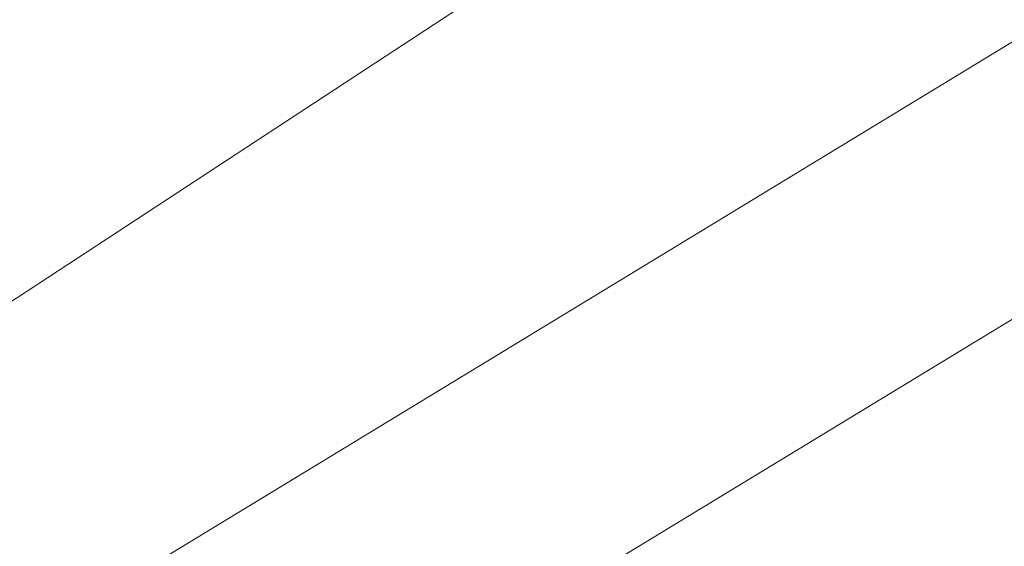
# Model space of a CAD drawing. Extents: x 1620613 to 1693141, y 557269 to 607790.
# Tile 680 of 1056: x 1620830.167 to 1620830.937, y 607314.642 to 607315.055. Entities that reach past the tile are written whole.
import ezdxf

# ---------------------------------------------------------------- set-up
doc = ezdxf.new("R2010")
doc.units = 0
doc.header["$LTSCALE"] = 10
doc.header["$MEASUREMENT"] = 0
for name, pattern in [('DGN Style 2', [7.346996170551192, 4.408197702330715, -2.938798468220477]), ('DGN Style 3', [10.28579463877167, 7.346996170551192, -2.938798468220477]), ('DGN Style 5', [5.142897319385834, 2.204098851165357, -2.938798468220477])]:
    doc.linetypes.add(name, pattern=pattern)
for name, color, linetype, lineweight in [('DT_X_Contour_Minor', 136, 'DGN Style 3', 0), ('PV_X_Driveway', 7, 'DGN Style 5', 0), ('SV_X_Top_of_Bank', 97, 'DGN Style 2', 0)]:
    doc.layers.add(name, color=color, linetype=linetype, lineweight=lineweight)

# ---------------------------------------------------------------- blocks, each defined once
blk = doc.blocks.new('*U1004')
at = {"layer": 'DT_X_Contour_Minor', "transparency": 33554559, "flags": 128}
for points, elevation in [([(-17.45736527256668, 52.90326992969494), (-21.39895877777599, 50.0977725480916), (-22.17212463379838, 49.54786270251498), (-22.80236784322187, 49.10048918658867), (-23.28968840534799, 48.75565200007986), (-23.63408632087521, 48.51335114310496), (-24.36191723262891, 48.00393063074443), (-24.86158497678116, 47.58533965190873), (-25.8147150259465, 46.71163209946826), (-27.22130737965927, 45.38280797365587), (-29.08136203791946, 43.59886727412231), (-34.64612420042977, 38.23486997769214), (-36.47441867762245, 36.47166088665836), (-37.78573048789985, 35.20503158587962), (-38.58005963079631, 34.43498207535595), (-38.85740610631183, 34.16151235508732), (-38.94539676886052, 34.04400650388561), (-38.93639807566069, 34.00681650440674), (-38.93534537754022, 33.99954533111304), (-38.93604386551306, 33.99367038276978), (-38.93849353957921, 33.98919165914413), (-38.94269439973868, 33.98610916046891), (-38.95623160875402, 33.97975079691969), (-38.96354734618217, 33.97610134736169), (-38.97534165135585, 33.96992177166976), (-38.99161452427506, 33.96121206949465), (-39.01236596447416, 33.94997224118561), (-39.11965601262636, 33.89161608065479), (-41.00425999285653, 32.35813691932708), (-41.41850579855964, 32.06585747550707), (-41.85355579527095, 31.84622449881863), (-42.30940998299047, 31.69923798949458), (-42.78606836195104, 31.62489794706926), (-45.05901724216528, 31.44748617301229), (-45.41155417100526, 31.3261421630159), (-45.47864930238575, 31.30298905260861), (-45.52884744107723, 31.28553429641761), (-45.56214858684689, 31.27377789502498), (-45.57855274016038, 31.26771984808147), (-45.60682844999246, 31.25629857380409), (-45.61209900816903, 31.25412344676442), (-45.61557950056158, 31.25263748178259), (-45.6172699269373, 31.25184067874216), (-45.61939097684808, 31.2506347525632), (-45.6221740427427, 31.24922665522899), (-45.63966620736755, 31.24067520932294), (-45.69890002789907, 31.21193393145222), (-45.82608510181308, 31.15654833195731), (-46.17424678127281, 31.00658998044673), (-46.74338506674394, 30.76205887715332), (-47.53349995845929, 30.42295502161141), (-49.93510847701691, 29.39258107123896), (-50.87372427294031, 28.98969278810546), (-51.88836527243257, 28.55380840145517), (-52.97903147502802, 28.08492791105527), (-54.14572288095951, 27.5830513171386), (-57.35826690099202, 26.20071892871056), (-58.58553470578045, 25.6693915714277), (-59.85793010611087, 25.11215879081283), (-61.17545310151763, 24.52902058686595), (-62.53810369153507, 23.91997695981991), (-66.2320087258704, 22.26132005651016), (-67.60640780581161, 21.64488324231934), (-68.95917626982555, 21.0395654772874), (-70.29031411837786, 20.44536676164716), (-71.5998213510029, 19.8622870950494), (-75.06299981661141, 18.3222333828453), (-76.39654123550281, 17.72836383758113), (-77.7997816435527, 17.10179548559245), (-79.27272104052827, 16.44252832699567), (-80.81535942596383, 15.7505623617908), (-85.0219937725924, 13.86172137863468), (-86.5189906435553, 13.18894839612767), (-87.85500549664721, 12.58726018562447), (-89.03003833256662, 12.05665674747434), (-90.04408915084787, 11.5971380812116), (-92.53358197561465, 10.46653466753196), (-93.46605290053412, 10.0434813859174), (-94.39634605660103, 9.622274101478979), (-95.32446144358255, 9.202912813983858), (-96.25039906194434, 8.785397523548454), (-98.7166623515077, 7.674484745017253), (-99.58089384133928, 7.285275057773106), (-100.32389084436, 6.950830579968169), (-100.9456533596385, 6.671151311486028), (-101.4461813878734, 6.446237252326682), (-102.6192768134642, 5.919486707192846), (-103.0579989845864, 5.720960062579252), (-103.4943439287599, 5.520443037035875), (-103.9283116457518, 5.317935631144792), (-104.3599021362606, 5.113437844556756), (-105.5076404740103, 4.565456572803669), (-105.9101584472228, 4.373629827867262), (-106.2569086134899, 4.209135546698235), (-106.5478909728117, 4.071973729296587), (-106.7831055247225, 3.962144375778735), (-107.3359872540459, 3.705709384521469), (-107.582444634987, 3.592054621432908), (-107.907155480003, 3.44341657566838), (-108.3101197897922, 3.25979524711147), (-108.7913375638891, 3.041190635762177), (-110.1789229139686, 2.411600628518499), (-110.6338851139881, 2.205665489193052), (-110.9580827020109, 2.060052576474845), (-111.1515156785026, 1.974761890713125), (-111.214184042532, 1.949793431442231), (-111.2069468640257, 1.96364050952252), (-111.2115937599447, 1.964845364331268), (-111.2309623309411, 1.958074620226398), (-111.2650525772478, 1.943328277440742), (-111.3138644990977, 1.920606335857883), (-111.4636585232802, 1.849380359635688), (-111.5138489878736, 1.825879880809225), (-111.5520748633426, 1.808797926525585), (-111.5783361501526, 1.798134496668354), (-111.5926328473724, 1.793889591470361), (-111.6148045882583, 1.791127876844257), (-111.6289791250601, 1.786770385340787), (-111.6548739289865, 1.775769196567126), (-111.6924890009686, 1.758124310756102), (-111.7418243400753, 1.733835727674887), (-111.8890122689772, 1.660207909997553), (-111.9556566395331, 1.62680212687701), (-112.0451988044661, 1.581805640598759), (-112.1576387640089, 1.525218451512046), (-112.2929765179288, 1.457040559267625), (-112.9779808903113, 1.111832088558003), (-114.4292185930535, -2.077517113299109), (-114.7156034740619, -2.707376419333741), (-114.9527991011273, -3.230090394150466), (-115.140805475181, -3.645659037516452), (-115.2796225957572, -3.954082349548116), (-115.5842159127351, -4.633684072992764), (-115.7192088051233, -4.895647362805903), (-115.8957424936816, -5.171835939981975), (-116.1138169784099, -5.46224980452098), (-116.373432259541, -5.766888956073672), (-117.6818987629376, -7.221730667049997), (-120.7368154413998, -10.20587712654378), (-121.3553677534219, -10.7922755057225), (-121.9017746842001, -11.27255073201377), (-122.3760362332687, -11.64670280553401), (-122.7781524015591, -11.91473172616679), (-123.7542683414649, -12.48797797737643), (-124.3046113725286, -12.81351193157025), (-125.2235535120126, -13.36017910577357), (-126.5110947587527, -14.1279794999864), (-128.1672351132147, -15.11691311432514), (-133.0750748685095, -18.04891371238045), (-134.6900997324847, -19.01396191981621), (-135.8542945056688, -19.71010609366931), (-136.5676591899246, -20.13734623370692), (-136.8301937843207, -20.29568234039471), (-136.929179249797, -20.35937324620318), (-137.0337521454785, -20.42665931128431), (-137.273231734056, -20.58074932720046), (-137.6476180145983, -20.82164329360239), (-138.1569109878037, -21.14934121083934), (-139.6949011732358, -22.1389409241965), (-140.3494626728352, -22.54464155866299), (-141.1596545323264, -23.01954367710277), (-142.125476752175, -23.56364727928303), (-143.2469293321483, -24.17695236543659), (-148.8435122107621, -27.20051289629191), (-155.6668337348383, -30.52728392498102), (-156.9690717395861, -31.16036576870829), (-157.9515050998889, -31.63385228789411), (-158.6141338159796, -31.9477434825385), (-158.9569578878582, -32.10203935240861), (-159.4447492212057, -32.30070123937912), (-159.6311749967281, -32.37850830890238), (-159.8246088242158, -32.46293310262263), (-160.0250507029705, -32.55397562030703), (-160.232500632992, -32.65163586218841), (-160.7950445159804, -32.9208868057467), (-161.0059018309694, -33.00597154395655), (-161.2165658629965, -33.05928755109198), (-161.4270366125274, -33.08083482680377), (-161.6373140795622, -33.07061337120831), (-162.1977962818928, -33.00099784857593), (-162.5945986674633, -33.09803384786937), (-163.3646441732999, -33.44135348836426), (-164.5079327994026, -34.03095676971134), (-166.0244645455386, -34.86684369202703), (-170.5662066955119, -37.42425367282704), (-172.2728793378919, -38.35526261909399), (-173.9865906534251, -39.23023197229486), (-175.7073406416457, -40.04916173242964), (-177.435129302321, -40.81205189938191), (-182.0519506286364, -42.77170622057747), (-183.6363930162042, -43.44221749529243), (-184.9271041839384, -43.98401057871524), (-185.9240841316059, -44.39708547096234), (-186.6273328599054, -44.68144217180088), (-188.1110211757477, -45.26810245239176), (-188.6012821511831, -45.46267125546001), (-188.9592988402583, -45.60638245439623), (-189.1850712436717, -45.69923604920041), (-189.2785993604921, -45.74123203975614), (-189.3516819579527, -45.78541120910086), (-189.6950575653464, -45.99428155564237), (-190.6703724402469, -46.58775821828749), (-192.2776265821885, -47.56584119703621), (-194.5168199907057, -48.92853049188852), (-201.330588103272, -53.07517703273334), (-203.5688460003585, -54.43730063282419), (-205.1732936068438, -55.41368652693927), (-206.143930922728, -56.00433471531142), (-206.4807579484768, -56.20924519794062), (-206.5338829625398, -56.24135621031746), (-206.56011325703, -56.25664552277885), (-206.5989603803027, -56.27843020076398), (-206.6504243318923, -56.30671024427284), (-206.71450511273, -56.34148565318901), (-207.042988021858, -56.51892674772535), (-216.8652858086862, -60.26712173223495), (-218.7128353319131, -60.9722375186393), (-220.04592770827, -61.48121559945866), (-220.8645629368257, -61.79405597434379), (-221.1687410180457, -61.91075864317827), (-221.2939397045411, -61.96044881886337), (-221.6560887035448, -62.10013437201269), (-222.648636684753, -62.48192339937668), (-224.2715836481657, -63.10581590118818), (-226.5249295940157, -63.97181187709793), (-233.3743840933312, -66.60393911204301), (-235.7518862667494, -67.51956538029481), (-237.7473019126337, -68.29234875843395), (-239.3606310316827, -68.92228924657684), (-240.5918736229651, -69.40938684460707), (-243.3657384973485, -70.51785658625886), (-244.3541457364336, -70.9117544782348), (-245.2389687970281, -71.2620958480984), (-246.0202076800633, -71.56888069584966), (-246.6978623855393, -71.83210902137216), (-248.3668293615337, -72.47597585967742), (-248.9959418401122, -72.7096468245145), (-249.6315540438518, -72.92775959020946), (-250.2736659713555, -73.1303141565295), (-250.922277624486, -73.31731052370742), (-252.6605749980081, -73.79522323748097), (-253.3777047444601, -73.97307582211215), (-254.2253709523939, -74.14819904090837), (-255.2035736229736, -74.32059289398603), (-256.3123127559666, -74.49025738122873), (-259.4429990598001, -74.9390568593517), (-259.9788609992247, -75.2542390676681), (-259.2384320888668, -75.86318608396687), (-257.2217123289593, -76.76589790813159), (-253.9287017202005, -77.96237454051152), (-243.4456189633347, -81.5446653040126), (-239.9443442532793, -82.67948381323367), (-237.3028321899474, -83.39722126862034), (-235.5210827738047, -83.69787767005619), (-234.599096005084, -83.58145301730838), (-233.2868148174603, -82.71487920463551), (-232.5237475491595, -82.61634619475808), (-231.218756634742, -82.97067752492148), (-229.3718420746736, -83.77787319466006), (-226.9830038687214, -85.03793320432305), (-219.8902037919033, -89.00191234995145), (-217.497983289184, -90.29225249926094), (-215.6409218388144, -91.19028858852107), (-214.3190194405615, -91.6960206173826), (-213.532276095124, -91.80944858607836), (-212.1478392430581, -91.58885108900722), (-211.5918114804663, -91.45855411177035), (-210.9620558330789, -91.23311130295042), (-210.2585722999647, -90.91252266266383), (-209.4813608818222, -90.49678819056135), (-207.310493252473, -89.26130182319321), (-206.5328441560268, -88.82721764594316), (-205.8280475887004, -88.45157989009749), (-205.1961035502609, -88.13438855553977), (-204.6370120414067, -87.87564364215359), (-203.2432380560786, -87.26358576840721), (-202.625732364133, -87.00239332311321), (-201.8185457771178, -86.67785939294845), (-200.8216782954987, -86.28998397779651), (-199.63512991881, -85.83876707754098), (-196.2180930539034, -84.55106669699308), (-194.9945850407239, -84.07257631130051), (-193.8868386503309, -83.60288043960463), (-192.8948538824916, -83.14197908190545), (-192.018630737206, -82.68987223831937), (-189.8363845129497, -81.49598000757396), (-188.9887605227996, -81.05798606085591), (-188.0825732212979, -80.63942339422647), (-187.1178226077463, -80.2402920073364), (-186.0945086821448, -79.86059190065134), (-183.2875871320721, -78.87396665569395), (-182.3396351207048, -78.53955701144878), (-181.6009702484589, -78.276297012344), (-181.0715925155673, -78.08418665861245), (-180.7515019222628, -77.96322594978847), (-180.1769765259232, -77.73553025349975), (-179.8737207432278, -77.61785036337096), (-179.3948474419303, -77.4355824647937), (-178.7403566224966, -77.1887265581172), (-177.9102482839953, -76.87728264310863), (-175.4624693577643, -75.96064819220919), (-174.3456440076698, -75.53590440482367), (-172.8310021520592, -74.94914888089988), (-170.9185437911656, -74.20038162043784), (-168.6082689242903, -73.28960262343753), (-161.9171139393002, -70.64484298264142), (-159.6972275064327, -69.7679149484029), (-158.0559344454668, -69.12070057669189), (-156.9932347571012, -68.70319986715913), (-156.5091284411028, -68.51541282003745), (-155.9896360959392, -68.32093224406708), (-155.7559475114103, -68.21733815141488), (-155.4445010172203, -68.05241630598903), (-155.0552966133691, -67.82616670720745), (-154.5883343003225, -67.5385893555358), (-153.2394242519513, -66.68994607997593), (-152.7152412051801, -66.37564430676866), (-152.1543746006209, -66.06922144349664), (-151.5568244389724, -65.77067749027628), (-150.9225907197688, -65.480012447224), (-149.182389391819, -64.71541087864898), (-148.3115284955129, -64.34412459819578), (-147.0040968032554, -63.80371693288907), (-145.2600943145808, -63.09418788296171), (-143.0795210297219, -62.21553744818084), (-136.6825645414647, -59.64697444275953), (-134.4940270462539, -58.77966739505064), (-132.726131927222, -58.10416850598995), (-131.378879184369, -57.62047777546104), (-130.4522688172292, -57.32859520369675), (-128.5421643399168, -56.8059858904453), (-127.9128130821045, -56.63172460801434), (-127.4573376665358, -56.50089774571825), (-127.1757380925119, -56.41350530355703), (-127.0680143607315, -56.36954728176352), (-126.9710139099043, -56.26575682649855), (-126.7956728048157, -56.1396739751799), (-126.7287661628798, -56.11255874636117), (-126.6031924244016, -56.08524856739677), (-126.418951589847, -56.05774343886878), (-126.176043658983, -56.03004336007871), (-125.4500663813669, -55.9559165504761), (-125.2042487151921, -55.92880988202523), (-125.0112786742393, -55.90308498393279), (-124.8711562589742, -55.87874185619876), (-124.7838814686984, -55.85578049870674), (-124.6216121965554, -55.79639257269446), (-124.5715618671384, -55.77771408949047), (-124.5431128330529, -55.76621958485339), (-124.5362650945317, -55.76190905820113), (-124.5510186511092, -55.76478251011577), (-124.6191631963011, -55.78202368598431), (-124.5718470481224, -55.75624373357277), (-124.3787901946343, -55.66597299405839), (-124.0399926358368, -55.511211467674), (-123.555454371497, -55.29195915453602), (-122.0690313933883, -54.62129860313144), (-121.5602130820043, -54.39369512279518), (-121.1485753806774, -54.21388009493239), (-120.834118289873, -54.0818535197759), (-120.6168418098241, -53.99761539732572), (-120.1670120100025, -53.83669834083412), (-119.9940170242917, -53.77017708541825), (-119.8124044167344, -53.69130111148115), (-119.622174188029, -53.60007041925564), (-119.42332633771, -53.49648500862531), (-118.8815752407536, -53.20378428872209), (-118.7012260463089, -53.10660114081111), (-118.5664917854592, -53.03457723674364), (-118.4773724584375, -52.98771257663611), (-118.4338680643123, -52.96600716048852), (-118.378676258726, -52.94167170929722), (-118.3462711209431, -52.92746957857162), (-118.2904495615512, -52.90311477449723), (-118.211211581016, -52.86860729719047), (-118.108557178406, -52.82394714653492), (-117.8035902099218, -52.69131651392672), (-117.7033780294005, -52.64756809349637), (-117.6314667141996, -52.61579580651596), (-117.5878562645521, -52.59599965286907), (-117.5725466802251, -52.58817963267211), (-117.5694556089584, -52.58329442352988), (-117.5023191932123, -52.5537070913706), (-117.3032282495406, -52.46860900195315), (-116.9721827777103, -52.32800015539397), (-116.5091827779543, -52.1318805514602), (-115.0985767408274, -51.53488059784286), (-114.5787590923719, -51.31273690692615), (-114.0772606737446, -51.09405579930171), (-113.594081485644, -50.87883727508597), (-113.1292215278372, -50.66708133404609), (-111.914020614, -50.10701560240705), (-111.4423497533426, -49.89071825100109), (-110.938737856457, -49.6618754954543), (-110.4031849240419, -49.42048733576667), (-109.8356909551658, -49.16655377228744), (-108.2797856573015, -48.47267039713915), (-107.637205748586, -48.18686541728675), (-106.8763949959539, -47.84986300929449), (-105.9973533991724, -47.46166317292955), (-105.0000809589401, -47.02226590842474), (-102.1830466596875, -45.78227663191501), (-101.0416261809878, -45.27859689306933), (-99.730140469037, -44.69754963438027), (-98.24858952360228, -44.03913485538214), (-96.59697334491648, -43.3033525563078), (-91.96590989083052, -41.23810973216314), (-90.26453862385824, -40.47824782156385), (-88.63372241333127, -39.7475942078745), (-87.07346125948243, -39.0461488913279), (-85.58375516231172, -38.37391187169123), (-81.70527897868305, -36.62022421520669), (-80.33508533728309, -36.00080075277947), (-79.13336155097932, -35.4577961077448), (-78.1001076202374, -34.99121027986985), (-77.23532354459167, -34.60104326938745), (-75.15385914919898, -33.66248966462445), (-74.2553197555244, -33.25839136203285), (-73.12079987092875, -32.75001165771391), (-71.75029949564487, -32.13735055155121), (-70.14381862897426, -31.4204080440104), (-65.54522899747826, -29.36951948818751), (-63.95151954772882, -28.65803548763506), (-62.61933342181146, -28.0617499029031), (-61.54867061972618, -27.58066273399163), (-60.73953114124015, -27.21477398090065), (-58.93052363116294, -26.39266852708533), (-58.31693849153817, -26.11331703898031), (-57.83293870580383, -25.89184166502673), (-57.47852427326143, -25.72824240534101), (-57.25369519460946, -25.62251925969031), (-56.82693145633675, -25.41775902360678), (-56.65531035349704, -25.33478436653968), (-56.46051984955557, -25.23943057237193), (-56.24255994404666, -25.13169764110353), (-56.0014306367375, -25.01158557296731), (-55.32752661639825, -24.67478120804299), (-55.05126318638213, -24.53896794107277), (-54.72790091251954, -24.38413141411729), (-54.35743979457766, -24.21027162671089), (-53.93987983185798, -24.01738857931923), (-52.76358814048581, -23.47766943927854), (-52.37750348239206, -23.30100356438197), (-52.10146827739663, -23.1757952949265), (-51.93548252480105, -23.10204463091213), (-51.87954622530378, -23.07975157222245), (-51.87711536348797, -23.08891355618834), (-51.86492463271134, -23.08638447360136), (-51.83017558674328, -23.07192573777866), (-51.77286822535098, -23.04553734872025), (-51.69300254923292, -23.00721930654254), (-51.44994965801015, -22.88913165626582), (-51.31643438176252, -22.82435836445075), (-51.09817822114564, -22.71860422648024), (-50.7951811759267, -22.5718692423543), (-50.40744324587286, -22.38415341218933), (-48.4002708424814, -21.41252423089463), (-48.36751615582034, -20.77412141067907), (-48.22934931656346, -20.45036320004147), (-47.82888652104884, -19.75268977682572), (-47.16612776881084, -18.68110114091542), (-46.24107306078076, -17.23559729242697), (-43.42453256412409, -12.8823667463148), (-42.35470139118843, -11.39228932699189), (-41.25761324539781, -10.18697997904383), (-40.13326812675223, -9.266438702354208), (-38.98166603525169, -8.63066549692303), (-35.87438449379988, -7.314961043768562), (-34.83209626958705, -6.873628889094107), (-34.0356927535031, -6.536410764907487), (-33.48517394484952, -6.303306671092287), (-33.18053984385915, -6.174316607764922), (-32.69602851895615, -5.96916181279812), (-32.28319507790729, -5.712428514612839), (-31.40807824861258, -5.096094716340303), (-30.07067803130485, -4.120160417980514), (-28.27099442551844, -2.784625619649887), (-22.85546029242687, 1.256267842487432), (-20.95785962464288, 2.654420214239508), (-19.32670822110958, 3.818207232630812), (-17.96200608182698, 4.747628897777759), (-16.86375320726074, 5.442685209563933), (-14.29034455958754, 6.983681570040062), (-13.4230960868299, 7.5066692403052), (-12.75140715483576, 7.919884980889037), (-12.2752777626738, 8.223328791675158), (-11.99470791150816, 8.417000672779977), (-11.50726769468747, 8.787096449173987), (-11.10789761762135, 9.047810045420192), (-10.27536754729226, 9.552379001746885), (-9.009677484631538, 10.30080331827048), (-7.310827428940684, 11.2930829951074), (-2.203013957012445, 14.26430261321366), (-0.4445038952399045, 15.288643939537), (1.00016618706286, 16.13325320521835), (2.130996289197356, 16.79813040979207), (2.947986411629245, 17.28327555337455), (4.70817343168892, 18.33735318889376), (5.556006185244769, 18.85372868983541), (6.779364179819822, 19.61229696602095), (8.37824741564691, 20.61305801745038), (10.35265589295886, 21.85601184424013), (16.11844548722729, 25.49347908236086), (18.05360645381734, 26.71963120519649), (19.53474715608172, 27.66998714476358), (20.56186759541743, 28.34454690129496), (21.13496777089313, 28.7433104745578), (22.05787455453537, 29.43895175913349), (22.41446905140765, 29.54562768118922), (22.79207245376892, 29.34392448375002), (23.19068476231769, 28.83384216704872), (23.61030597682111, 28.01538073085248), (25.61755909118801, 23.47634274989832)], 0.6000414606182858), ([(-19.69856338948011, 52.66703538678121), (-22.97917621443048, 50.33200244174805), (-23.62268697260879, 49.87430905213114), (-24.14724232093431, 49.50195728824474), (-24.55284226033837, 49.21494715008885), (-24.83948679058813, 49.01327863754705), (-25.44526499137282, 48.58928477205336), (-25.8611415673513, 48.24088889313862), (-26.65443764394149, 47.51369665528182), (-27.82515322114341, 46.40770805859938), (-29.37328829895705, 44.92292310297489), (-34.00487450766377, 40.45843474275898), (-35.55615833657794, 38.95139871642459), (-36.73632016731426, 37.77865690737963), (-37.54535999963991, 36.94020931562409), (-37.98327783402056, 36.43605594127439), (-39.16094306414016, 34.86336003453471), (-39.04050473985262, 34.36560984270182), (-39.02641544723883, 34.2682926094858), (-39.03576399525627, 34.18966242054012), (-39.06855038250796, 34.12971927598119), (-39.12477461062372, 34.0884631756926), (-39.30595633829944, 34.00336296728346), (-39.40387001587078, 33.95451880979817), (-39.56172475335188, 33.87181149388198), (-39.77952055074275, 33.75524101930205), (-40.05725740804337, 33.6048073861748), (-41.49322521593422, 32.82376972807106), (-41.86682246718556, 32.51977822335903), (-41.94894109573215, 32.46183777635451), (-42.03518387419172, 32.41829850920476), (-42.12555080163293, 32.3891604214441), (-42.22004187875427, 32.37442351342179), (-42.67062325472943, 32.33925402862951), (-44.52491818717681, 31.70100150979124), (-44.87782919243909, 31.57921938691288), (-45.14186437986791, 31.48740981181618), (-45.31702374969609, 31.42557278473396), (-45.40330730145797, 31.39370830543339), (-45.51489568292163, 31.34869975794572), (-45.55203357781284, 31.33363400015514), (-45.57975597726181, 31.3221931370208), (-45.59806288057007, 31.31437716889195), (-45.60695428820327, 31.31018609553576), (-45.61811071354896, 31.30384309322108), (-45.63274925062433, 31.29643669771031), (-45.6682975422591, 31.2789747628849), (-45.72475558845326, 31.25145728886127), (-45.80212338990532, 31.21388427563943), (-46.03631719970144, 31.10028218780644), (-46.21665420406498, 31.01860475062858), (-46.58201985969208, 30.85877400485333), (-47.13241416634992, 30.62078995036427), (-47.86783712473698, 30.30465258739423), (-50.07566988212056, 29.35741520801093), (-50.93855268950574, 28.98703429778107), (-51.87132654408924, 28.58631960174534), (-52.87399144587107, 28.15527112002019), (-53.94654739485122, 27.69388885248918), (-56.89988465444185, 26.42309109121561), (-58.06257946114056, 25.91916534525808), (-59.33566093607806, 25.36048642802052), (-60.71912907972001, 24.74705433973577), (-62.21298389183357, 24.07886908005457), (-66.34377894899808, 22.22403749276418), (-67.84851839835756, 21.54901817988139), (-69.2646404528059, 20.915083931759), (-70.59214511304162, 20.32223474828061), (-71.83103237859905, 19.77047062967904), (-75.01657522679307, 18.35387973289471), (-76.27740395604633, 17.79226561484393), (-77.67073300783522, 17.16986643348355), (-79.19656238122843, 16.48668218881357), (-80.85489207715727, 15.74271288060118), (-85.45377169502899, 13.67774797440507), (-87.07017853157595, 12.95140588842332), (-88.4702393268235, 12.32110330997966), (-89.65395408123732, 11.78684023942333), (-90.62132279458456, 11.34861667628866), (-92.9125113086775, 10.30807318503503), (-93.7707048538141, 9.91871885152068), (-94.62689410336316, 9.531063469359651), (-95.48107905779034, 9.145107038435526), (-96.33325971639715, 8.76084955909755), (-98.60306907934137, 7.738428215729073), (-99.40987567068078, 7.375095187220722), (-100.1279384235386, 7.051912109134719), (-100.7572573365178, 6.768878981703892), (-101.2978324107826, 6.525995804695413), (-102.6210408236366, 5.93184059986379), (-103.1047424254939, 5.713238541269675), (-103.5634409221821, 5.503048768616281), (-103.9971363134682, 5.301271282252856), (-104.4058285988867, 5.107906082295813), (-105.4623372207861, 4.603481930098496), (-105.8398135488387, 4.423677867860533), (-106.1798610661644, 4.26258379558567), (-106.4824797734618, 4.120199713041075), (-106.747669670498, 3.996525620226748), (-107.4049376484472, 3.691674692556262), (-107.6804949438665, 3.564470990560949), (-108.0142158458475, 3.411498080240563), (-108.406100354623, 3.232755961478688), (-108.8561484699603, 3.028244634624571), (-110.1338282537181, 2.448522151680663), (-110.552566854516, 2.259257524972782), (-110.8505228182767, 2.126255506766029), (-111.0276961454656, 2.049516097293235), (-111.08408683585, 2.029039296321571), (-111.0734184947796, 2.049451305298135), (-111.080268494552, 2.051227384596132), (-111.1088197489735, 2.041246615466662), (-111.1590722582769, 2.01950899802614), (-111.2310260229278, 1.986014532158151), (-111.4518377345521, 1.881020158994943), (-111.5258236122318, 1.846378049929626), (-111.582172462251, 1.821197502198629), (-111.6208842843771, 1.805478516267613), (-111.6419590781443, 1.799221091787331), (-111.6746424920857, 1.795150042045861), (-111.6955372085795, 1.788726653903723), (-111.7337087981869, 1.772509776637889), (-111.7891572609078, 1.746499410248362), (-111.8618825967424, 1.710695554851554), (-112.0788526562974, 1.602160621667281), (-112.1770932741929, 1.55291708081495), (-112.3090875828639, 1.486587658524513), (-112.4748355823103, 1.403172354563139), (-112.6743372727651, 1.302671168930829), (-113.6841037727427, 0.7937985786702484), (-115.0783100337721, -2.270214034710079), (-115.3522554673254, -2.863819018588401), (-115.5765747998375, -3.331485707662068), (-115.7512680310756, -3.67321410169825), (-115.8763351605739, -3.88900420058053), (-116.1436793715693, -4.296526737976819), (-116.3361288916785, -4.53254616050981), (-116.712969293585, -4.934962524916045), (-117.2742005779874, -5.503775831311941), (-118.0198227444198, -6.238986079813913), (-120.2540030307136, -8.421409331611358), (-121.0628229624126, -9.181990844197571), (-121.8136475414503, -9.82691794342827), (-122.5064767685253, -10.35619062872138), (-123.1413106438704, -10.76980890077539), (-124.7568738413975, -11.71858507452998), (-125.4910743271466, -12.1518302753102), (-126.4820033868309, -12.73998374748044), (-127.7296610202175, -13.48304549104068), (-129.2340472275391, -14.38101550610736), (-133.5880485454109, -16.98214657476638), (-135.0237390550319, -17.84016853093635), (-136.0653095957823, -18.46338609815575), (-136.7127601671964, -18.85179927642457), (-136.9660907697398, -19.0054080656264), (-137.1161457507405, -19.10195898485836), (-137.6377050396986, -19.43754950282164), (-141.3087850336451, -21.79965801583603), (-142.3010540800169, -22.41467155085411), (-143.5292477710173, -23.13458965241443), (-144.9933661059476, -23.95941232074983), (-146.6934090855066, -24.88913955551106), (-155.1774338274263, -29.47264397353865), (-158.1466348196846, -30.92030429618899), (-158.713309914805, -31.19579288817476), (-159.1408204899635, -31.40183281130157), (-159.4291665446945, -31.53842406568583), (-159.5783480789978, -31.60556665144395), (-159.7906128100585, -31.69201532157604), (-159.8883121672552, -31.73380688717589), (-160.0222116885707, -31.79434508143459), (-160.1923113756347, -31.87362990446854), (-160.3986112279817, -31.97166135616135), (-160.9970110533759, -32.25807406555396), (-161.2066706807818, -32.35040008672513), (-161.3868496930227, -32.41256861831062), (-161.5375480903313, -32.44457966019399), (-161.6587658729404, -32.44643321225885), (-161.9427058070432, -32.41116603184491), (-162.2622683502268, -32.52707462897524), (-163.0080010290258, -32.90125080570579), (-164.1799038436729, -33.53369456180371), (-165.7779767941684, -34.42440589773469), (-170.6077315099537, -37.14399289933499), (-172.4226320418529, -38.13404136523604), (-174.2450176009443, -39.06449651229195), (-176.0748881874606, -39.93535834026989), (-177.9122438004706, -40.74662684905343), (-182.8218388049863, -42.83055178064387), (-184.4818742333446, -43.53374406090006), (-185.779784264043, -44.08037720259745), (-186.7155688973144, -44.47045120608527), (-187.2892281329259, -44.70396607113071), (-188.3361522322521, -45.11792686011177), (-188.6820914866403, -45.25521901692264), (-188.9347161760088, -45.35662489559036), (-189.0940263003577, -45.42214449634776), (-189.1600218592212, -45.451777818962), (-189.2115905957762, -45.4829516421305), (-189.4617345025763, -45.63511273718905), (-190.1734896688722, -46.0682156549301), (-191.3468560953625, -46.78226039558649), (-201.688822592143, -53.07604850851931), (-205.38679917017, -54.64874049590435), (-205.8096564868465, -54.82854462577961), (-206.0697906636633, -54.93912351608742), (-206.167201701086, -54.98047716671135), (-206.2714584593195, -55.02426665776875), (-208.0122552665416, -55.75542891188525), (-208.5894353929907, -55.98843138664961), (-209.5623374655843, -56.36879869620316), (-210.9309614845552, -56.89653084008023), (-212.695307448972, -57.57162781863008), (-217.9278592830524, -59.56837287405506), (-219.6532586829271, -60.22691584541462), (-220.9050430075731, -60.70498596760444), (-221.6832122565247, -61.00258324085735), (-221.9877664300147, -61.11970766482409), (-222.1684241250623, -61.19140899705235), (-222.5113793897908, -61.32394815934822), (-223.404751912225, -61.66778964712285), (-224.8485416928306, -62.22293346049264), (-226.8427487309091, -62.98937959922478), (-232.8945238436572, -65.31497240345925), (-235.0483319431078, -66.14522009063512), (-236.9709249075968, -66.89176854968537), (-238.6623027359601, -67.5546177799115), (-240.1224654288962, -68.13376778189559), (-243.7079457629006, -69.56656881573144), (-244.9504880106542, -70.0621904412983), (-245.9890045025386, -70.47445454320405), (-246.8234952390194, -70.80336112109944), (-247.453960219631, -71.0489101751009), (-248.8631658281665, -71.59256428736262), (-249.4288484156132, -71.79934764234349), (-250.068991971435, -72.0119571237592), (-250.7835964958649, -72.23039273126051), (-251.57266198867, -72.45465446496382), (-253.7761179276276, -73.0604539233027), (-254.6851475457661, -73.28589885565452), (-255.7596444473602, -73.50788405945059), (-256.9996086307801, -73.72640953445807), (-258.4050400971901, -73.94147528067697), (-262.3734803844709, -74.51037096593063), (-263.0527359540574, -74.90989415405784), (-262.1141724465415, -75.68179195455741), (-259.5577898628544, -76.8260643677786), (-255.3835882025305, -78.34271139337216), (-242.0952916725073, -82.8836029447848), (-237.6840457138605, -84.33988916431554), (-234.4165302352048, -85.3030791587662), (-232.2927452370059, -85.77317292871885), (-231.3126907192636, -85.75017047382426), (-230.2241859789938, -85.03136896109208), (-229.5912405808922, -84.9496382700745), (-228.508782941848, -85.24354733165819), (-226.9768130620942, -85.91309614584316), (-224.995330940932, -86.95828471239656), (-219.112028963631, -90.24630722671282), (-217.1124980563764, -91.31418354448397), (-215.5263818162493, -92.05179561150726), (-214.3536802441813, -92.45914342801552), (-213.5943933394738, -92.53622699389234), (-212.1208478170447, -92.30143083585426), (-211.5290315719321, -92.16274735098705), (-210.858741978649, -91.92279401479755), (-210.1099790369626, -91.58157082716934), (-209.28274274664, -91.13907778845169), (-206.9721481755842, -89.82406988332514), (-206.1693524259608, -89.3729833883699), (-205.4939111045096, -89.0059798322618), (-204.9458242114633, -88.72305921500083), (-204.5250917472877, -88.52422153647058), (-203.5729444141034, -88.10609831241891), (-203.0896583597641, -87.90451251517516), (-202.3539106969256, -87.61334754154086), (-201.3657014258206, -87.2326033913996), (-200.1250305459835, -86.76228006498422), (-196.4799593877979, -85.38864562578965), (-195.1748011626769, -84.87822341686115), (-193.9931298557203, -84.3771826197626), (-192.9349454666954, -83.88552323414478), (-192.0002479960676, -83.40324526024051), (-189.6723706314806, -82.12967921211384), (-188.7681808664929, -81.66245595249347), (-187.8015195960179, -81.21596070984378), (-186.7723868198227, -80.79019348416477), (-185.6807825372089, -80.38515427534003), (-182.6865424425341, -79.33268707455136), (-181.6753293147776, -78.97596076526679), (-180.8873700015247, -78.69513223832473), (-180.3226645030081, -78.49020149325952), (-179.9812128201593, -78.36116853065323), (-179.3683467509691, -78.11827767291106), (-179.0742228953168, -78.00374266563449), (-178.6515008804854, -77.84230578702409), (-178.1001807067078, -77.63396703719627), (-177.4202623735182, -77.37872641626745), (-175.4356826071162, -76.63554893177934), (-174.4497595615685, -76.25938664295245), (-172.9804252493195, -75.68828288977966), (-171.0276796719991, -74.92223767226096), (-168.5915228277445, -73.96125099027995), (-161.4505562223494, -71.13869788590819), (-159.0869534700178, -70.20488320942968), (-157.3518701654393, -69.52035400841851), (-156.2453063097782, -69.08511028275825), (-155.7672619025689, -68.89915203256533), (-155.3305027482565, -68.73564399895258), (-155.1340308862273, -68.64854807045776), (-154.8721846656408, -68.50989130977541), (-154.5449640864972, -68.31967371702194), (-154.1523691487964, -68.07789529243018), (-153.0182835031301, -67.36440505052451), (-152.5775806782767, -67.10015827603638), (-152.1060364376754, -66.84253563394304), (-151.6036507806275, -66.5915371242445), (-151.0704237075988, -66.34716274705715), (-149.6073629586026, -65.7043299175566), (-148.8065406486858, -65.3646077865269), (-147.5013692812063, -64.82756601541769), (-145.6918488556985, -64.09320460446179), (-143.3779793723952, -63.16152355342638), (-136.5351953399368, -60.41394789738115), (-134.2126801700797, -59.4912702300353), (-132.377222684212, -58.78391897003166), (-131.0288228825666, -58.29189411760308), (-130.1674807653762, -58.01519567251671), (-128.5199786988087, -57.56443502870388), (-127.9697858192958, -57.40625049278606), (-127.5548337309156, -57.26976736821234), (-127.275122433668, -57.15498565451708), (-127.1306519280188, -57.06190535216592), (-126.7720180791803, -56.67816723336), (-126.1237401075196, -56.21200879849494), (-125.9842667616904, -56.12277422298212), (-125.843680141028, -56.05485268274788), (-125.7019802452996, -56.00824417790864), (-125.5591670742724, -55.98294870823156), (-125.1768475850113, -55.94391150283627), (-125.0332902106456, -55.9244748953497), (-124.8893577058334, -55.89544297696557), (-124.7450500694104, -55.85681574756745), (-124.6003673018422, -55.80859320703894), (-124.2140464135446, -55.66720601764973), (-124.0948896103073, -55.62273741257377), (-124.0271598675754, -55.59537198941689), (-124.0108571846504, -55.58510974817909), (-124.0459815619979, -55.59195068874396), (-124.2082159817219, -55.63299743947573), (-124.2072954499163, -55.62203224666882), (-124.0828580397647, -55.5583516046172), (-123.8349037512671, -55.44195551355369), (-123.4634325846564, -55.27284397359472), (-122.3081536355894, -54.75159260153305), (-121.9045513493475, -54.57178320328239), (-121.5602037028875, -54.42329353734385), (-121.2751106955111, -54.30612360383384), (-121.0492723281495, -54.22027340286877), (-120.5260428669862, -54.03309917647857), (-120.3248199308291, -53.95572350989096), (-120.1135732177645, -53.86397717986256), (-119.8923027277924, -53.75786018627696), (-119.6610084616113, -53.63737252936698), (-119.0308587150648, -53.29691122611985), (-118.8210815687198, -53.18387050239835), (-118.6643624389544, -53.10009430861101), (-118.5607013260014, -53.04558264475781), (-118.5100982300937, -53.02033551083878), (-118.445900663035, -52.99202919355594), (-118.4082079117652, -52.9755096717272), (-118.3432778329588, -52.94718084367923), (-118.2511104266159, -52.90704270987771), (-117.7769766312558, -52.70082302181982), (-117.6604126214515, -52.64993608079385), (-117.5767673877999, -52.61297944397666), (-117.5260409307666, -52.58995311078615), (-117.5082332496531, -52.58085708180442), (-117.5046378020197, -52.57517474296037), (-117.4425207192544, -52.54752018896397), (-117.2588660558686, -52.46881828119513), (-116.9536738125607, -52.33906901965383), (-116.5269439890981, -52.15827240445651), (-115.2269476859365, -51.60808495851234), (-114.7389264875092, -51.39922886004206), (-114.2498601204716, -51.18530114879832), (-113.759748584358, -50.96630182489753), (-113.2685918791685, -50.74223088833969), (-111.95744710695, -50.13794624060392), (-111.4485363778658, -49.90457154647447), (-110.9051627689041, -49.65766094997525), (-110.327326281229, -49.39721445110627), (-109.7150269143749, -49.12323204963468), (-108.0362780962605, -48.37456444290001), (-107.3639307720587, -48.07542310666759), (-106.6059504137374, -47.73949980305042), (-105.7623370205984, -47.3667945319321), (-104.833090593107, -46.95730729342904), (-102.2409227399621, -45.8162987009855), (-101.1565342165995, -45.33762621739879), (-99.84749453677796, -44.75736521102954), (-98.31380370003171, -44.07551568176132), (-96.55546170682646, -43.29207762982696), (-91.56701484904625, -41.06745812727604), (-89.76278223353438, -40.26181413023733), (-88.09141953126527, -39.51334676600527), (-86.5529267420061, -38.82205603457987), (-85.14730386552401, -38.18794193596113), (-81.57613607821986, -36.57320651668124), (-80.31450878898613, -36.00286264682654), (-79.20800276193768, -35.5028826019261), (-78.25661799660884, -35.07326638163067), (-77.46035449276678, -34.7140139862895), (-75.54381349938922, -33.84982603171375), (-74.6826008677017, -33.4626414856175), (-73.53636871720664, -32.9492288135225), (-72.10511704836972, -32.3095880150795), (-70.38884586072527, -31.54371909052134), (-65.43209666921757, -29.33309779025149), (-63.72753570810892, -28.57223248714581), (-62.33141471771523, -27.94760255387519), (-61.24373369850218, -27.45920798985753), (-60.4644926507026, -27.1070487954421), (-58.797769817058, -26.34960476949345), (-58.23244526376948, -26.09222523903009), (-57.78651372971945, -25.88816966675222), (-57.45997521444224, -25.73743805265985), (-57.25282971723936, -25.64003039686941), (-56.85963241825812, -25.45137525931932), (-56.69481242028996, -25.37157956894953), (-56.49525040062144, -25.27368385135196), (-56.26094635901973, -25.15768810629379), (-55.99190029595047, -25.02359233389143), (-55.22812143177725, -24.64187023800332), (-54.92668235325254, -24.49329798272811), (-54.59519926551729, -24.3338727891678), (-54.23367216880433, -24.16359465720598), (-53.84210106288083, -23.98246358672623), (-52.75785276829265, -23.48497681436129), (-52.40194051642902, -23.32227899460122), (-52.14738998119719, -23.20730061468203), (-51.99420116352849, -23.14004167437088), (-51.94237406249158, -23.12050217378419), (-51.93931741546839, -23.13202275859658), (-51.92398838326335, -23.12884260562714), (-51.8802937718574, -23.11066170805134), (-51.8082335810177, -23.07748006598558), (-51.70780781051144, -23.02929767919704), (-51.40218498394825, -22.88081032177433), (-51.2431828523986, -22.80366298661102), (-50.99539357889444, -22.68358649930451), (-50.65881716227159, -22.5205808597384), (-48.98076792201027, -21.70824775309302), (-48.57046440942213, -21.50972802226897), (-48.27906813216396, -21.36896756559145), (-48.10657908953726, -21.28596638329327), (-48.0529972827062, -21.26072447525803), (-48.06865544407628, -21.27042508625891), (-48.07115256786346, -21.27239256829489), (-48.06690031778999, -21.27101955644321), (-48.05589869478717, -21.26630605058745), (-48.03814769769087, -21.25825205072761), (-47.9818125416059, -21.2323207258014), (-47.96044154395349, -21.22566803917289), (-47.93857991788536, -21.22515847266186), (-47.91622766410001, -21.23079202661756), (-47.89338478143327, -21.24256870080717), (-47.78563986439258, -21.31186046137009), (-47.20908225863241, -20.90700073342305), (-46.97236126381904, -20.63230061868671), (-46.50929439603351, -19.98171158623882), (-45.81988165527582, -18.95523363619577), (-44.90412304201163, -17.55286676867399), (-42.16030557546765, -13.31203656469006), (-41.1331361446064, -11.86680070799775), (-40.10949095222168, -10.71171579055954), (-39.08936999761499, -9.846781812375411), (-38.07277328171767, -9.271998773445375), (-33.76517537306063, -7.448048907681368), (-33.0203968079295, -7.132690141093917), (-32.59842122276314, -6.954014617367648), (-32.18856481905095, -6.692880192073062), (-31.27547729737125, -6.043483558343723), (-29.85915865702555, -5.005824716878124), (-27.93960889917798, -3.579903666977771), (-22.1498347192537, 0.740235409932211), (-20.14911241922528, 2.218233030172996), (-18.4892761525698, 3.412121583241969), (-17.17032592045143, 4.321901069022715), (-16.19226172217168, 4.947571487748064), (-14.03860523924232, 6.237213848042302), (-13.30746693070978, 6.678956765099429), (-12.7292943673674, 7.036953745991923), (-12.30408755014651, 7.311204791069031), (-12.03184647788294, 7.501709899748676), (-11.50982461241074, 7.898062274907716), (-11.08212105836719, 8.177272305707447), (-10.19052679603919, 8.71763811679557), (-8.835041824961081, 9.519159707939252), (-7.015666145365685, 10.5818370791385), (-1.545476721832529, 13.76385110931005), (0.3151866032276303, 14.84732790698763), (1.794534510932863, 15.71124777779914), (2.892567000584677, 16.35561072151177), (3.609284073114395, 16.78041673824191), (5.012109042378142, 17.62049021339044), (5.76226761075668, 18.07900135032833), (6.960624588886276, 18.82447965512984), (8.607179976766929, 19.85692512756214), (10.70193377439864, 21.17633776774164), (16.88554178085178, 25.07739436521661), (18.93543929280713, 26.37318279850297), (20.44742582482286, 27.33475565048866), (21.42150137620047, 27.96211292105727), (21.85766594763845, 28.25525461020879), (22.30355683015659, 28.59134500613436), (22.50757434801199, 28.57112496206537), (22.78520873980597, 28.25839703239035), (23.13646000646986, 27.65316121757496), (23.56132814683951, 26.75541751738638), (25.71581884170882, 21.88342851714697)], 1.00004144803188)]:
    blk.add_lwpolyline(points, dxfattribs=dict(at, elevation=elevation))

msp = doc.modelspace()

# ---------------------------------------------------------------- linework, layer by layer
at = {"layer": 'PV_X_Driveway', "extrusion": (-0.06840491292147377, 0.09722345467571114, 0.9929090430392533), "elevation": -50776.94618662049, "flags": 128}
msp.add_lwpolyline([(-1675197.499388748, 432992.9258386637), (-1675193.486980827, 432991.2320525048), (-1675186.401155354, 432990.7443540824), (-1675173.477796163, 432991.3626955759), (-1675157.216023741, 432992.231291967), (-1675138.055450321, 432993.8163605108), (-1675115.649521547, 432995.5191143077), (-1675093.712223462, 432995.5584470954), (-1675072.389942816, 432993.8570568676), (-1675059.619387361, 432992.1641317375), (-1675043.90788481, 432988.1059208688), (-1675031.516761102, 432983.3011168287), (-1675013.58286424, 432975.0375323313)], dxfattribs=at)
at = {"layer": 'SV_X_Top_of_Bank', "extrusion": (0.007114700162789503, -0.05176716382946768, 0.9986338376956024), "elevation": -18855.21206843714, "flags": 128}
msp.add_lwpolyline([(1688341.399474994, 380495.2335694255), (1688359.531308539, 380495.7043637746), (1688370.463455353, 380498.0725351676), (1688395.572580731, 380506.740670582), (1688420.940108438, 380511.7574321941), (1688444.138128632, 380518.355338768), (1688467.22231404, 380528.7305743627), (1688491.262317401, 380540.2151339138), (1688508.535586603, 380545.2887184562), (1688513.5223003, 380548.4010002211), (1688516.051220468, 380548.1495454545), (1688520.39603739, 380549.3039635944), (1688525.368929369, 380551.0706712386)], dxfattribs=at)
at = {"layer": 'SV_X_Top_of_Bank', "extrusion": (0.04489057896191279, -0.1067836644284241, 0.9932683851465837), "elevation": 8952.639644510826, "flags": 128}
msp.add_lwpolyline([(1729619.200279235, -67683.47041249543), (1729610.048117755, -67689.2494116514), (1729593.286163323, -67692.1110974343), (1729566.643396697, -67690.50938442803), (1729551.852254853, -67691.88192179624), (1729536.554039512, -67691.83763185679), (1729515.835796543, -67695.68964613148), (1729501.149706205, -67697.72199223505), (1729469.279658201, -67698.3224800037)], dxfattribs=at)

# ---------------------------------------------------------------- block references
at = {"layer": 'DT_X_Contour_Minor', "transparency": 33554559}
msp.add_blockref('*U1004', (1621028.060791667, 607365.3311666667, 1050.599958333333), dxfattribs=at)

doc.saveas('drawing.dxf')
